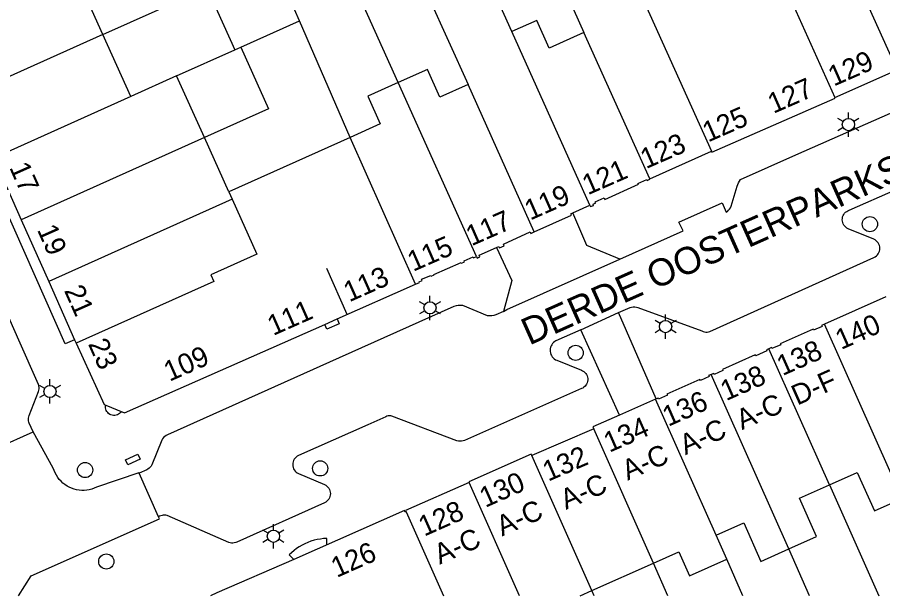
# Model space of a CAD drawing. Extents: x 122462 to 123306, y 485548 to 486417.
# Drawn here: x 123065.1 to 123129, y 485548.3 to 485591 of the extents above; entities that cross this region are included whole.
import ezdxf

# ---------------------------------------------------------------- set-up
doc = ezdxf.new("R2010")
doc.units = 0
for name, color, linetype in [('Level 1', 7, 'Continuous'), ('Level 10', 7, 'Continuous'), ('Level 11', 7, 'Continuous'), ('Level 17', 7, 'Continuous'), ('Level 19', 7, 'Continuous'), ('Level 30', 7, 'Continuous'), ('Level 4', 7, 'Continuous'), ('Level 40', 7, 'Continuous'), ('Level 5', 7, 'Continuous'), ('Level 50', 7, 'Continuous'), ('Level 53', 7, 'Continuous'), ('Level 58', 7, 'Continuous'), ('Level 59', 7, 'Continuous')]:
    doc.layers.add(name, color=color, linetype=linetype)

msp = doc.modelspace()

# ---------------------------------------------------------------- linework, layer by layer
at = {"layer": 'Level 1'}
for p, q in [((123094.21, 485595.364), (123098.391, 485586.058)), ((123071.452, 485589.751), (123069.395, 485594.33)), ((123101.624, 485589.977), (123099.805, 485594.027)), ((123105.31, 485593.529), (123106.941, 485589.899)), ((123073.509, 485585.172), (123071.452, 485589.751)), ((123125.439, 485585.11), (123130.049, 485587.14)), ((123076.892, 485586.692), (123073.509, 485585.172)), ((123078.936, 485582.14), (123076.892, 485586.692)), ((123080.737, 485578.13), (123078.936, 485582.14)), ((123089.701, 485582.156), (123080.737, 485578.13)), ((123063.4, 485580.63), (123065.429, 485576.072)), ((123111.791, 485579.101), (123116.34, 485581.13)), ((123106.108, 485576.587), (123107.381, 485577.161)), ((123065.429, 485576.072), (123067.457, 485571.513)), ((123067.457, 485571.513), (123069.365, 485567.221)), ((123088.725, 485568.757), (123094.5, 485571.313)), ((123129.207, 485570.393), (123124.689, 485568.37)), ((123087.812, 485568.353), (123088.725, 485568.757)), ((123069.365, 485567.221), (123069.479, 485566.959)), ((123112.219, 485562.829), (123109.553, 485561.653)), ((123112.271, 485562.852), (123112.219, 485562.829)), ((123107.661, 485560.641), (123103.091, 485558.661)), ((123117.472, 485551.013), (123116.687, 485552.781)), ((123107.515, 485548.706), (123112.066, 485550.728)), ((123106.651, 485548.322), (123107.515, 485548.706))]:
    msp.add_line(p, q, dxfattribs=at)
for points in [[(123106.941, 485589.899), (123104.372, 485588.745), (123103.451, 485590.797), (123101.624, 485589.977)], [(123098.391, 485586.058), (123096.311, 485585.124), (123095.389, 485587.177), (123093.236, 485586.21)], [(123093.236, 485586.21), (123090.992, 485585.202), (123091.914, 485583.149), (123089.701, 485582.156)], [(123116.34, 485581.13), (123116.365, 485581.076), (123125.461, 485585.061), (123125.439, 485585.11)], [(123107.381, 485577.161), (123107.429, 485577.045), (123107.65, 485577.14), (123107.613, 485577.237), (123107.811, 485577.331), (123107.771, 485577.401), (123108.431, 485577.691), (123108.481, 485577.581), (123110.951, 485578.691), (123110.921, 485578.761), (123111.576, 485579.059), (123111.611, 485578.981), (123111.801, 485579.071), (123111.791, 485579.101)], [(123103.277, 485575.177), (123106.011, 485576.411), (123105.961, 485576.521), (123106.108, 485576.587)], [(123100.495, 485574.039), (123100.651, 485574.111), (123100.701, 485573.991), (123101.051, 485574.161), (123101.001, 485574.271), (123102.961, 485575.181), (123103.021, 485575.061), (123103.277, 485575.177)], [(123099.01, 485573.355), (123099.049, 485573.249), (123099.263, 485573.347), (123099.215, 485573.45), (123100.495, 485574.039)], [(123094.5, 485571.313), (123094.809, 485571.449), (123094.79, 485571.502), (123094.995, 485571.589), (123094.956, 485571.679), (123095.631, 485571.971), (123095.661, 485571.901), (123095.891, 485572.001), (123095.871, 485572.041), (123097.881, 485572.921), (123097.901, 485572.881), (123098.131, 485572.981), (123098.101, 485573.051), (123098.761, 485573.341), (123098.791, 485573.261), (123099.01, 485573.355)], [(123069.479, 485566.959), (123071.539, 485562.429), (123073.049, 485561.819), (123087.812, 485568.353)], [(123124.689, 485568.37), (123124.467, 485568.273), (123124.501, 485568.195), (123123.869, 485567.92), (123123.837, 485567.993), (123121.417, 485566.913), (123121.457, 485566.843), (123120.807, 485566.563), (123120.777, 485566.633), (123120.587, 485566.548)], [(123120.587, 485566.548), (123120.397, 485566.463), (123120.427, 485566.393), (123119.607, 485566.023), (123119.577, 485566.093), (123117.157, 485565.023), (123117.187, 485564.953), (123116.538, 485564.664), (123116.507, 485564.733), (123116.322, 485564.653)], [(123116.322, 485564.653), (123116.137, 485564.573), (123116.17, 485564.5), (123115.527, 485564.213), (123115.497, 485564.283), (123113.057, 485563.203), (123113.097, 485563.123), (123112.447, 485562.833), (123112.417, 485562.913), (123112.271, 485562.852)], [(123109.553, 485561.653), (123107.6, 485560.789), (123107.661, 485560.641)], [(123103.091, 485558.661), (123103.039, 485558.769), (123098.449, 485556.719), (123098.467, 485556.683)], [(123125.053, 485556.499), (123127.101, 485557.409), (123128.359, 485554.579), (123130.415, 485555.492)], [(123098.467, 485556.683), (123093.785, 485554.616), (123093.826, 485554.524)], [(123122.046, 485551.773), (123124.103, 485552.686), (123122.845, 485555.517), (123125.053, 485556.499)], [(123093.826, 485554.524), (123093.746, 485554.487), (123093.689, 485554.617), (123085.532, 485551.003), (123079.864, 485548.524), (123079.386, 485548.322)], [(123116.687, 485552.781), (123118.732, 485553.69), (123119.99, 485550.859), (123122.046, 485551.773)], [(123112.066, 485550.728), (123113.941, 485551.561), (123114.727, 485549.793), (123117.472, 485551.013)]]:
    msp.add_lwpolyline(points, dxfattribs=at)
at = {"layer": 'Level 10'}
msp.add_lwpolyline([(123072.233, 485561.623), (123072.137, 485561.638), (123072.044, 485561.667), (123071.957, 485561.71), (123071.878, 485561.767), (123071.808, 485561.835), (123071.75, 485561.913), (123071.704, 485561.999), (123071.673, 485562.091), (123071.656, 485562.186), (123071.654, 485562.284), (123071.667, 485562.38), (123072.811, 485561.918), (123072.754, 485561.84), (123072.685, 485561.771), (123072.606, 485561.714), (123072.519, 485561.67), (123072.427, 485561.639), (123072.331, 485561.624), (123072.233, 485561.623)], dxfattribs=at)
at = {"layer": 'Level 11'}
msp.add_lwpolyline([(123087.971, 485552.083), (123087.968, 485552.546), (123087.73, 485552.533), (123087.493, 485552.507), (123087.258, 485552.465), (123087.026, 485552.41), (123086.797, 485552.341), (123086.573, 485552.258), (123086.355, 485552.162), (123086.143, 485552.053), (123085.938, 485551.931), (123085.74, 485551.797), (123085.551, 485551.652), (123085.371, 485551.495), (123085.201, 485551.328), (123085.532, 485551.003)], dxfattribs=at)
at = {"layer": 'Level 17'}
for p, q in [((123106.7, 485567.956), (123109.495, 485569.221)), ((123112.271, 485562.852), (123109.495, 485569.221)), ((123109.553, 485561.653), (123106.7, 485567.956)), ((123063.109, 485558.987), (123066.312, 485560.416)), ((123075.558, 485554.133), (123074.125, 485557.364))]:
    msp.add_line(p, q, dxfattribs=at)
for points in [[(123109.584, 485573.161), (123114.25, 485575.263), (123113.94, 485575.893), (123117.134, 485577.317), (123117.419, 485576.626), (123117.516, 485576.694), (123117.604, 485576.773), (123117.681, 485576.864), (123117.746, 485576.963), (123117.797, 485577.07), (123118.239, 485578.551), (123118.289, 485578.684), (123118.349, 485578.813), (123118.419, 485578.936), (123118.498, 485579.054), (123122.564, 485580.878), (123137.364, 485587.377)], [(123066.312, 485560.416), (123066.016, 485561.051), (123065.982, 485561.144), (123065.962, 485561.24), (123065.956, 485561.339), (123065.965, 485561.437), (123065.987, 485561.533), (123066.024, 485561.625), (123066.704, 485563.386), (123066.735, 485563.489), (123066.751, 485563.595), (123066.751, 485563.703), (123066.736, 485563.809), (123066.705, 485563.912), (123065.252, 485567.18), (123057.88, 485583.878)], [(123109.495, 485569.221), (123110.338, 485569.602), (123110.454, 485569.627), (123110.572, 485569.638), (123110.69, 485569.635), (123110.808, 485569.617), (123110.922, 485569.586), (123115.639, 485567.879), (123115.728, 485567.836), (123115.822, 485567.806), (123115.92, 485567.788), (123116.019, 485567.783), (123116.117, 485567.792), (123116.214, 485567.814), (123128.332, 485573.285), (123128.425, 485573.337), (123128.509, 485573.402), (123128.583, 485573.478), (123128.646, 485573.564), (123128.696, 485573.658), (123128.733, 485573.758), (123128.754, 485573.862), (123128.761, 485573.969), (123128.753, 485574.075), (123128.729, 485574.179), (123128.692, 485574.278), (123128.64, 485574.371), (123128.576, 485574.456), (123128.501, 485574.531), (123128.415, 485574.595), (123128.322, 485574.646), (123126.424, 485575.411), (123126.333, 485575.461), (123126.249, 485575.523), (123126.175, 485575.597), (123126.112, 485575.68), (123126.062, 485575.771), (123126.025, 485575.868), (123126.002, 485575.97), (123125.993, 485576.074), (123125.999, 485576.177), (123126.02, 485576.28), (123126.055, 485576.378), (123126.104, 485576.47), (123126.165, 485576.554), (123126.237, 485576.629), (123126.319, 485576.693), (123126.409, 485576.745), (123126.506, 485576.784), (123133.427, 485579.829)], [(123109.584, 485573.161), (123107.158, 485574.184), (123106.108, 485576.587)], [(123100.495, 485574.039), (123101.613, 485571.603), (123100.996, 485569.314)], [(123100.996, 485569.314), (123101.257, 485569.439), (123109.584, 485573.161)], [(123100.996, 485569.314), (123100.45, 485569.052), (123100.298, 485569.016), (123100.144, 485568.992), (123099.988, 485568.979), (123099.832, 485568.977), (123098, 485569.736), (123097.835, 485569.744), (123097.67, 485569.737), (123097.506, 485569.714), (123097.345, 485569.676), (123088.872, 485565.877), (123076.219, 485560.205), (123076.116, 485560.149), (123076.02, 485560.08), (123075.935, 485559.999), (123075.86, 485559.909), (123075.797, 485559.809), (123075.056, 485557.983), (123075.005, 485557.889), (123074.941, 485557.804), (123074.865, 485557.729), (123074.778, 485557.666), (123074.684, 485557.616), (123074.125, 485557.364)], [(123106.7, 485567.956), (123104.873, 485567.13), (123104.782, 485567.077), (123104.698, 485567.011), (123104.624, 485566.936), (123104.561, 485566.85), (123104.51, 485566.758), (123104.472, 485566.659), (123104.447, 485566.556), (123104.437, 485566.45), (123104.441, 485566.345), (123104.459, 485566.24), (123104.491, 485566.139), (123104.536, 485566.043), (123104.594, 485565.955), (123104.663, 485565.874), (123104.743, 485565.804), (123104.831, 485565.745), (123104.926, 485565.699), (123106.748, 485564.977), (123106.841, 485564.933), (123106.928, 485564.877), (123107.006, 485564.809), (123107.073, 485564.731), (123107.129, 485564.644), (123107.172, 485564.551), (123107.202, 485564.452), (123107.217, 485564.35), (123107.219, 485564.247), (123107.205, 485564.145), (123107.178, 485564.045), (123107.137, 485563.95), (123107.083, 485563.862), (123107.018, 485563.783), (123106.941, 485563.713), (123106.856, 485563.655), (123106.764, 485563.609), (123098.135, 485559.784), (123098.024, 485559.752), (123097.909, 485559.732), (123097.793, 485559.725), (123097.677, 485559.731), (123097.563, 485559.75), (123092.777, 485561.588), (123092.685, 485561.608), (123092.59, 485561.612), (123092.497, 485561.6), (123092.407, 485561.573), (123092.322, 485561.531), (123090.986, 485560.937), (123085.875, 485558.667), (123085.785, 485558.616), (123085.703, 485558.552), (123085.631, 485558.478), (123085.569, 485558.395), (123085.52, 485558.303), (123085.484, 485558.206), (123085.462, 485558.105), (123085.455, 485558.002), (123085.462, 485557.898), (123085.483, 485557.797), (123085.518, 485557.699), (123085.566, 485557.608), (123085.627, 485557.524), (123085.699, 485557.449), (123085.78, 485557.385), (123085.87, 485557.333), (123087.797, 485556.532), (123087.89, 485556.481), (123087.975, 485556.418), (123088.05, 485556.343), (123088.113, 485556.258), (123088.164, 485556.165), (123088.201, 485556.065), (123088.224, 485555.962), (123088.231, 485555.856), (123088.223, 485555.75), (123088.201, 485555.647), (123088.163, 485555.547), (123088.112, 485555.454), (123088.048, 485555.37), (123087.973, 485555.295), (123087.888, 485555.232), (123087.795, 485555.181), (123081.345, 485552.278), (123081.247, 485552.24), (123081.145, 485552.215), (123081.04, 485552.205), (123080.935, 485552.209), (123080.831, 485552.228), (123080.731, 485552.261), (123076.194, 485554.247), (123076.101, 485554.268), (123076.005, 485554.276), (123075.91, 485554.271), (123075.816, 485554.255), (123075.725, 485554.225), (123075.638, 485554.185), (123075.558, 485554.133)], [(123074.125, 485557.364), (123074.114, 485557.388), (123070.987, 485556.325), (123070.814, 485556.249), (123070.635, 485556.188), (123070.451, 485556.142), (123070.264, 485556.111), (123070.076, 485556.096), (123069.887, 485556.096), (123069.698, 485556.112), (123069.511, 485556.144), (123069.328, 485556.191), (123069.149, 485556.253), (123068.976, 485556.33), (123068.81, 485556.42), (123068.652, 485556.525), (123068.504, 485556.642), (123068.365, 485556.77), (123068.238, 485556.91), (123068.122, 485557.06), (123068.019, 485557.219), (123067.93, 485557.386), (123067.855, 485557.56), (123067.795, 485557.739), (123066.312, 485560.416)], [(123065.23, 485548.322), (123066.171, 485549.783), (123075.616, 485554.003), (123075.558, 485554.133)]]:
    msp.add_lwpolyline(points, dxfattribs=at)
at = {"layer": 'Level 19'}
for p, q in [((123093.236, 485586.21), (123089.957, 485593.51)), ((123071.452, 485589.751), (123079.134, 485593.202)), ((123079.134, 485593.202), (123081.191, 485588.624)), ((123085.956, 485590.766), (123085.592, 485591.606)), ((123081.621, 485588.817), (123085.956, 485590.766)), ((123089.701, 485582.156), (123085.956, 485590.766)), ((123076.892, 485586.692), (123081.191, 485588.624)), ((123081.191, 485588.624), (123081.621, 485588.817)), ((123125.053, 485556.499), (123128.686, 485548.322)), ((123123.579, 485548.322), (123122.046, 485551.773)), ((123113.135, 485548.322), (123112.066, 485550.728)), ((123118.668, 485548.322), (123117.472, 485551.013)), ((123107.686, 485548.322), (123107.515, 485548.706))]:
    msp.add_line(p, q, dxfattribs=at)
msp.add_lwpolyline([(123081.621, 485588.817), (123083.666, 485584.264), (123078.936, 485582.14)], dxfattribs=at)
at = {"layer": 'Level 30'}
msp.add_lwpolyline([(123069.365, 485567.221), (123068.674, 485566.914), (123062.655, 485580.473), (123063.336, 485580.775)], dxfattribs=at)
at = {"layer": 'Level 4'}
for p, q in [((123130.049, 485587.14), (123125.14, 485598.073)), ((123071.452, 485589.751), (123061.324, 485585.201)), ((123107.381, 485577.161), (123101.624, 485589.977)), ((123111.791, 485579.101), (123106.941, 485589.899)), ((123099.01, 485573.355), (123093.236, 485586.21)), ((123103.277, 485575.177), (123098.391, 485586.058)), ((123073.509, 485585.172), (123063.4, 485580.63)), ((123078.936, 485582.14), (123065.429, 485576.072)), ((123094.5, 485571.313), (123089.701, 485582.156)), ((123080.737, 485578.13), (123080.981, 485577.588)), ((123080.981, 485577.588), (123067.457, 485571.513)), ((123129.605, 485557.314), (123124.689, 485568.37)), ((123125.053, 485556.499), (123120.587, 485566.548)), ((123122.046, 485551.773), (123116.322, 485564.653)), ((123116.687, 485552.781), (123112.219, 485562.829)), ((123112.066, 485550.728), (123107.661, 485560.641)), ((123107.515, 485548.706), (123103.091, 485558.661)), ((123102.183, 485548.322), (123098.467, 485556.683)), ((123093.826, 485554.524), (123096.583, 485548.322))]:
    msp.add_line(p, q, dxfattribs=at)
msp.add_lwpolyline([(123080.981, 485577.588), (123082.803, 485573.532), (123079.421, 485572.013), (123079.64, 485571.524), (123069.479, 485566.959)], dxfattribs=at)
at = {"layer": 'Level 40'}
for points in [[(123087.812, 485568.353), (123088.725, 485568.758), (123088.725, 485568.757)], [(123088.725, 485568.757), (123088.885, 485568.397), (123087.971, 485567.993), (123087.812, 485568.353)], [(123073.282, 485557.985), (123073.114, 485558.349), (123074.022, 485558.767), (123074.19, 485558.403), (123073.282, 485557.985)]]:
    msp.add_lwpolyline(points, dxfattribs=at)
at = {"layer": 'Level 5'}
for p, q in [((123119.545, 485598.239), (123125.439, 485585.11)), ((123109.856, 485595.57), (123116.34, 485581.13)), ((123089.471, 485569.088), (123087.971, 485572.477))]:
    msp.add_line(p, q, dxfattribs=at)
at = {"layer": 'Level 50'}
for p, q in [((123126.447, 485583.55), (123126.447, 485584)), ((123126.057, 485583.325), (123125.667, 485583.55)), ((123127.226, 485583.55), (123126.836, 485583.325)), ((123126.057, 485582.875), (123125.667, 485582.65)), ((123126.447, 485582.2), (123126.447, 485582.65)), ((123127.226, 485582.65), (123126.836, 485582.875)), ((123095.581, 485570.021), (123095.581, 485570.471)), ((123095.191, 485569.796), (123094.801, 485570.021)), ((123096.36, 485570.021), (123095.97, 485569.796)), ((123095.191, 485569.346), (123094.801, 485569.121)), ((123095.581, 485568.671), (123095.581, 485569.121)), ((123096.36, 485569.121), (123095.97, 485569.346)), ((123112.57, 485568.413), (123112.18, 485568.638)), ((123112.96, 485568.638), (123112.96, 485569.088)), ((123113.739, 485568.638), (123113.349, 485568.413)), ((123112.57, 485567.963), (123112.18, 485567.738)), ((123113.739, 485567.738), (123113.349, 485567.963)), ((123112.96, 485567.288), (123112.96, 485567.738)), ((123067.548, 485563.849), (123067.548, 485564.299)), ((123067.158, 485563.624), (123066.768, 485563.849)), ((123068.327, 485563.849), (123067.937, 485563.624)), ((123067.158, 485563.174), (123066.768, 485562.949)), ((123067.548, 485562.499), (123067.548, 485562.949)), ((123068.327, 485562.949), (123067.937, 485563.174)), ((123083.642, 485552.934), (123083.252, 485553.159)), ((123084.032, 485553.159), (123084.032, 485553.609)), ((123084.811, 485553.159), (123084.421, 485552.934)), ((123083.642, 485552.484), (123083.252, 485552.259)), ((123084.032, 485551.809), (123084.032, 485552.259)), ((123084.811, 485552.259), (123084.421, 485552.484))]:
    msp.add_line(p, q, dxfattribs=at)
for centre in [(123126.447, 485583.1), (123095.581, 485569.571), (123112.96, 485568.188), (123067.548, 485563.399), (123084.032, 485552.709)]:
    msp.add_circle(centre, 0.45, dxfattribs=at)
at = {"layer": 'Level 53'}
for centre in [(123128.033, 485575.753), (123106.327, 485566.252), (123087.479, 485557.719), (123070.14, 485557.599), (123071.705, 485550.847)]:
    msp.add_circle(centre, 0.56, dxfattribs=at)

# ---------------------------------------------------------------- texts
at = {"layer": 'Level 58'}
for s, rotation, p in [('129', 23.68328, (123125.367, 485585.902)), ('127', 23.68328, (123120.914, 485583.886)), ('125', 23.68328, (123116.098, 485581.776)), ('123', 23.68328, (123111.519, 485579.809)), ('17', 293.99003, (123064.529, 485579.941)), ('121', 23.68328, (123107.226, 485577.876)), ('119', 23.68328, (123102.973, 485576.012)), ('117', 23.68328, (123098.647, 485574.114)), ('19', 293.99003, (123066.575, 485575.343)), ('115', 23.68328, (123094.338, 485572.224)), ('113', 23.87203, (123089.626, 485569.976)), ('21', 293.99003, (123068.569, 485570.856)), ('111', 23.87203, (123084.01, 485567.491)), ('140', 23.88738, (123125.906, 485566.457)), ('23', 293.99003, (123070.338, 485566.914)), ('109', 23.87203, (123076.362, 485564.107)), ('138', 23.88738, (123121.587, 485564.531)), ('138', 23.88738, (123117.426, 485562.681)), ('D-F', 24.0503, (123122.671, 485562.348)), ('136', 23.88738, (123113.154, 485560.784)), ('A-C', 23.85256, (123118.591, 485560.54)), ('134', 23.82682, (123108.814, 485558.867)), ('A-C', 23.87528, (123114.422, 485558.689)), ('132', 23.40935, (123104.301, 485556.735)), ('A-C', 23.80275, (123110.163, 485556.807)), ('130', 24.02374, (123099.66, 485554.799)), ('A-C', 23.42517, (123105.607, 485554.651)), ('128', 23.94419, (123095.157, 485552.676)), ('A-C', 24.06665, (123100.902, 485552.689)), ('A-C', 23.82039, (123096.303, 485550.612)), ('126', 23.94419, (123088.702, 485549.629))]:
    msp.add_text(s, height=1.5, rotation=rotation, dxfattribs=at).set_placement(p)
at = {"layer": 'Level 59'}
msp.add_text('DERDE OOSTERPARKSTRAAT', height=2, rotation=24.00961, dxfattribs=at).set_placement((123102.903, 485566.781))

doc.saveas('drawing.dxf')
